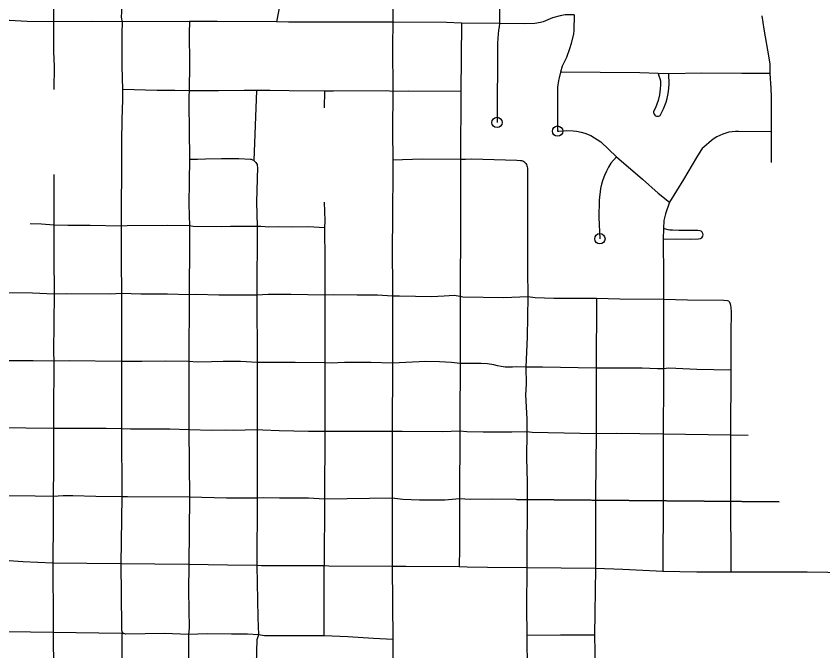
# Model space of a CAD drawing. Extents: x -19 to 366, y -4 to 359.
# Drawn here: x 149.541 to 150.28, y 189.364 to 189.945 of the extents above; entities that cross this region are included whole.
import ezdxf

# ---------------------------------------------------------------- set-up
doc = ezdxf.new("R2010")
doc.units = 0
doc.layers.add('R_Striping', color=7, linetype='Continuous')
doc.layers.add('Sheet Fence', color=7, linetype='Continuous')

msp = doc.modelspace()

# ---------------------------------------------------------------- linework, layer by layer
at = {"layer": 'R_Striping'}
for points in [[(149.5755, 190.06131), (149.57529, 190.04834), (149.575, 190.00033), (149.57495, 189.99316), (149.575, 189.94006)], [(149.5755, 190.06131), (149.63682, 190.06143), (149.63729, 190.00091), (149.63726, 189.99714), (149.63709, 189.96573), (149.63724, 189.94897), (149.63715, 189.94477), (149.63733, 189.94263), (149.63783, 189.94009)], [(149.98363, 189.99734), (149.98373, 189.93842)], [(149.78559, 189.97502), (149.78336, 189.96084), (149.77937, 189.93999)], [(149.88622, 189.97362), (149.8864, 189.9637), (149.88601, 189.95349), (149.88586, 189.93965)], [(149.575, 189.94006), (149.55105, 189.94047), (149.53988, 189.94086), (149.53485, 189.94125), (149.52459, 189.94125), (149.51395, 189.9409)], [(149.575, 189.94006), (149.57494, 189.93337), (149.57521, 189.91246), (149.57553, 189.89936), (149.57546, 189.87804)], [(149.63783, 189.94009), (149.61116, 189.94029), (149.575, 189.94006)], [(149.63783, 189.94009), (149.63768, 189.92929), (149.63767, 189.89952), (149.6382, 189.87789)], [(149.69971, 189.94038), (149.63783, 189.94009)], [(149.69971, 189.94038), (149.69942, 189.92956), (149.69963, 189.90171), (149.69934, 189.87675)], [(149.77937, 189.93999), (149.72514, 189.9404), (149.69971, 189.94038)], [(149.88586, 189.93965), (149.82819, 189.93972), (149.79022, 189.93977), (149.77937, 189.93999)], [(150.05208, 189.94636), (150.04767, 189.94655), (150.04379, 189.94642), (150.03927, 189.94558), (150.03234, 189.94359), (150.02375, 189.94008), (150.0211, 189.93932), (150.01589, 189.93853), (150.00688, 189.93815), (149.98373, 189.93842)], [(150.05208, 189.94636), (150.05166, 189.9321), (150.05136, 189.92917), (150.04943, 189.92032), (150.0479, 189.91518), (150.04491, 189.90743), (150.04117, 189.89927), (150.03963, 189.89379)], [(150.22386, 189.94559), (150.2257, 189.93326), (150.23045, 189.90719), (150.2312, 189.90122), (150.23138, 189.89273)], [(149.88586, 189.93965), (149.88557, 189.91767), (149.88591, 189.87635)], [(149.94888, 189.93897), (149.93518, 189.93937), (149.88586, 189.93965)], [(149.94888, 189.93897), (149.94829, 189.87629)], [(149.98373, 189.93842), (149.94888, 189.93897)], [(149.98373, 189.93842), (149.98344, 189.93538), (149.98282, 189.93239), (149.982, 189.92511), (149.98174, 189.92033), (149.98137, 189.84781)], [(150.03963, 189.89379), (150.03817, 189.88882), (150.03763, 189.88621), (150.03693, 189.88032), (150.03666, 189.87285), (150.03691, 189.8399), (150.03793, 189.83997)], [(150.12902, 189.8927), (150.11224, 189.89332), (150.03963, 189.89379)], [(150.12902, 189.8927), (150.12963, 189.89053), (150.13068, 189.88801), (150.13117, 189.88595), (150.13118, 189.88232), (150.13096, 189.8787), (150.13015, 189.87323), (150.12891, 189.86804), (150.12778, 189.86459), (150.12644, 189.86123), (150.12488, 189.85796), (150.12479, 189.85704), (150.12495, 189.85614), (150.12531, 189.8553), (150.12585, 189.85457), (150.12658, 189.854), (150.1274, 189.85361), (150.1283, 189.85345), (150.12923, 189.8535), (150.13009, 189.85378), (150.13088, 189.85426), (150.13248, 189.85719), (150.13393, 189.8602), (150.13519, 189.86329), (150.13627, 189.86645), (150.13717, 189.86967), (150.1379, 189.87293), (150.13845, 189.87623), (150.1388, 189.87955), (150.13896, 189.88289), (150.13891, 189.89252)], [(150.13891, 189.89252), (150.12902, 189.8927)], [(150.23138, 189.89273), (150.22027, 189.89283), (150.20555, 189.89261), (150.16904, 189.89288), (150.13891, 189.89252)], [(150.23138, 189.89273), (150.23236, 189.87921), (150.2326, 189.87101), (150.23251, 189.8391)], [(149.6382, 189.87789), (149.63819, 189.86884), (149.6377, 189.85035), (149.63746, 189.83049), (149.63742, 189.82089), (149.63716, 189.75279)], [(149.69934, 189.87675), (149.68621, 189.87715), (149.67, 189.87722), (149.6382, 189.87789)], [(149.69934, 189.87675), (149.69898, 189.87197), (149.6992, 189.85437), (149.69938, 189.8508), (149.69923, 189.84166), (149.69951, 189.8139)], [(149.76119, 189.87714), (149.74989, 189.87719), (149.72633, 189.87687), (149.71253, 189.87691), (149.69934, 189.87675)], [(149.76119, 189.87714), (149.75871, 189.81283)], [(149.82347, 189.8766), (149.79088, 189.87671), (149.77337, 189.87699), (149.76474, 189.87713), (149.76119, 189.87714)], [(149.82347, 189.8766), (149.82317, 189.86127)], [(149.88591, 189.87635), (149.87988, 189.8768), (149.83166, 189.87658), (149.82664, 189.87659), (149.82347, 189.8766)], [(149.88591, 189.87635), (149.88565, 189.83977), (149.88594, 189.81338)], [(149.94829, 189.87629), (149.90066, 189.87645), (149.88591, 189.87635)], [(149.94829, 189.87629), (149.94786, 189.81399)], [(150.03793, 189.83997), (150.04464, 189.84038), (150.05121, 189.8402), (150.05418, 189.83978), (150.05835, 189.83892), (150.06193, 189.83789), (150.06739, 189.83588), (150.07662, 189.83), (150.09097, 189.81643)], [(150.23251, 189.8391), (150.2027, 189.83967), (150.19974, 189.83961), (150.19679, 189.83933), (150.19387, 189.83883), (150.191, 189.83811), (150.18819, 189.83717), (150.18545, 189.83603), (150.18282, 189.83468), (150.1803, 189.83314), (150.17789, 189.83141), (150.1709, 189.82525), (150.16945, 189.82383), (150.1682, 189.82221), (150.16422, 189.81579), (150.15237, 189.7956), (150.13937, 189.77492)], [(150.23251, 189.8391), (150.23245, 189.81128)], [(149.75871, 189.81283), (149.75767, 189.81338), (149.75657, 189.81374), (149.75541, 189.8139), (149.74485, 189.81448), (149.72891, 189.8145), (149.71426, 189.81421), (149.70705, 189.81389), (149.69951, 189.8139)], [(149.94786, 189.81399), (149.91296, 189.81419), (149.88594, 189.81338)], [(150.09097, 189.81643), (150.08563, 189.81061), (150.08349, 189.80696), (150.08156, 189.8032), (150.07988, 189.79932), (150.07841, 189.79535), (150.07718, 189.7913), (150.07622, 189.78719), (150.07506, 189.77659), (150.07473, 189.76084), (150.0756, 189.74132)], [(150.09097, 189.81643), (150.11479, 189.79594), (150.12913, 189.78291), (150.13937, 189.77492)], [(149.69951, 189.8139), (149.69949, 189.79414), (149.69893, 189.77255), (149.6997, 189.75299)], [(149.75871, 189.81283), (149.75963, 189.81212), (149.76044, 189.81126), (149.76106, 189.81027), (149.76152, 189.80919), (149.76179, 189.80805), (149.76185, 189.80688), (149.7611, 189.77489), (149.76165, 189.7524)], [(149.88594, 189.81338), (149.88556, 189.75343), (149.88546, 189.73834), (149.8856, 189.68857)], [(149.94786, 189.81399), (149.94803, 189.76787), (149.948, 189.75763), (149.94777, 189.68841)], [(150.00775, 189.81017), (150.00699, 189.811), (150.00607, 189.81169), (150.00508, 189.81221), (150.004, 189.81256), (150.00289, 189.81273), (149.99952, 189.81294), (149.95789, 189.81417), (149.95236, 189.81393), (149.94786, 189.81399)], [(150.00775, 189.81017), (150.00839, 189.80923), (150.00885, 189.8082), (150.00912, 189.8071), (150.00922, 189.80597), (150.00931, 189.75647), (150.00939, 189.71246), (150.00956, 189.68789)], [(149.57523, 189.80012), (149.57529, 189.75379)], [(149.82312, 189.77492), (149.82361, 189.75774), (149.82324, 189.75122)], [(150.13937, 189.77492), (150.13583, 189.76396), (150.13421, 189.75795), (150.13405, 189.7508)], [(149.57529, 189.75379), (149.56397, 189.75454), (149.55359, 189.7548)], [(149.57529, 189.75379), (149.5753, 189.72496), (149.57555, 189.69052)], [(149.63716, 189.75279), (149.6087, 189.7534), (149.58814, 189.75345), (149.57529, 189.75379)], [(149.63716, 189.75279), (149.63691, 189.72066), (149.63746, 189.69124)], [(149.6997, 189.75299), (149.67932, 189.75333), (149.64255, 189.75308), (149.63716, 189.75279)], [(149.6997, 189.75299), (149.6998, 189.73781), (149.69929, 189.68984)], [(149.76165, 189.7524), (149.73732, 189.75251), (149.72899, 189.75233), (149.70301, 189.75247), (149.6997, 189.75299)], [(149.76165, 189.7524), (149.76138, 189.68954)], [(149.82324, 189.75122), (149.80879, 189.75208), (149.79319, 189.75202), (149.78098, 189.75221), (149.77227, 189.75199), (149.76905, 189.75204), (149.76515, 189.75245), (149.76165, 189.7524)], [(149.82324, 189.75122), (149.82364, 189.72133), (149.82357, 189.69667), (149.82354, 189.6897)], [(150.13405, 189.7508), (150.13371, 189.7408)], [(150.13371, 189.7408), (150.14554, 189.74119), (150.15827, 189.74079), (150.16589, 189.74108), (150.16772, 189.7415), (150.16891, 189.74214), (150.16996, 189.74354), (150.1702, 189.74476), (150.17004, 189.74618), (150.16946, 189.74744), (150.16847, 189.74825), (150.16756, 189.74862), (150.16537, 189.74882), (150.14803, 189.74884), (150.14206, 189.749), (150.13969, 189.74919), (150.13821, 189.74947), (150.13405, 189.7508)], [(150.13371, 189.7408), (150.13385, 189.70596), (150.13377, 189.68567)], [(149.57555, 189.69052), (149.55592, 189.69134), (149.5214, 189.69165), (149.51329, 189.69121)], [(149.57555, 189.69052), (149.57551, 189.66415), (149.57513, 189.63723), (149.57523, 189.62907)], [(149.63746, 189.69124), (149.62699, 189.69058), (149.58689, 189.69078), (149.57555, 189.69052)], [(149.63746, 189.69124), (149.63731, 189.6289)], [(149.69929, 189.68984), (149.67964, 189.69041), (149.65503, 189.6905), (149.63746, 189.69124)], [(149.69929, 189.68984), (149.69911, 189.62864)], [(149.76138, 189.68954), (149.72661, 189.68961), (149.70608, 189.69007), (149.69929, 189.68984)], [(149.82354, 189.6897), (149.79259, 189.69023), (149.77169, 189.69006), (149.76138, 189.68954)], [(149.76138, 189.68954), (149.7618, 189.62789)], [(149.8856, 189.68857), (149.87191, 189.68945), (149.85327, 189.68949), (149.83118, 189.68989), (149.82354, 189.6897)], [(149.82354, 189.6897), (149.82374, 189.66558), (149.82372, 189.6276)], [(149.8856, 189.68857), (149.88551, 189.62734)], [(149.94777, 189.68841), (149.94201, 189.68935), (149.9329, 189.6886), (149.92141, 189.68793), (149.90663, 189.68845), (149.89211, 189.68864), (149.8856, 189.68857)], [(149.94777, 189.68841), (149.9476, 189.62707)], [(150.00956, 189.68789), (149.9876, 189.68725), (149.95007, 189.68776), (149.94777, 189.68841)], [(150.00956, 189.68789), (150.00901, 189.65148), (150.00793, 189.62345)], [(150.07243, 189.68641), (150.0335, 189.68636), (150.01645, 189.68706), (150.00956, 189.68789)], [(150.07243, 189.68641), (150.07233, 189.62253)], [(150.13377, 189.68567), (150.0939, 189.68603), (150.07243, 189.68641)], [(150.13377, 189.68567), (150.13402, 189.62207)], [(150.19386, 189.68396), (150.1924, 189.68444), (150.18905, 189.68466), (150.15598, 189.68511), (150.13377, 189.68567)], [(150.19386, 189.68396), (150.19484, 189.68202), (150.1954, 189.67986), (150.19564, 189.67842), (150.19588, 189.67357), (150.19588, 189.66936), (150.19546, 189.65972), (150.19553, 189.62086)], [(149.57523, 189.62907), (149.5563, 189.62942), (149.53456, 189.6293), (149.51298, 189.62958)], [(149.63731, 189.6289), (149.5895, 189.62942), (149.57523, 189.62907)], [(149.57523, 189.62907), (149.57492, 189.58025), (149.575, 189.56725)], [(149.69911, 189.62864), (149.67804, 189.62919), (149.65607, 189.6288), (149.63731, 189.6289)], [(149.63731, 189.6289), (149.63746, 189.56695)], [(149.69911, 189.62864), (149.69901, 189.5662)], [(149.7618, 189.62789), (149.74633, 189.62867), (149.73054, 189.62871), (149.71993, 189.62859), (149.70682, 189.62816), (149.69911, 189.62864)], [(149.7618, 189.62789), (149.76158, 189.56622)], [(149.82372, 189.6276), (149.7964, 189.62794), (149.76746, 189.6278), (149.7618, 189.62789)], [(149.82372, 189.6276), (149.82363, 189.56475)], [(149.88551, 189.62734), (149.8658, 189.62771), (149.84162, 189.62773), (149.82934, 189.62724), (149.82372, 189.6276)], [(149.88551, 189.62734), (149.88533, 189.5646)], [(149.9476, 189.62707), (149.93969, 189.6278), (149.92868, 189.62849), (149.91617, 189.62863), (149.88551, 189.62734)], [(149.9476, 189.62707), (149.94745, 189.57639), (149.9473, 189.56501)], [(150.00793, 189.62345), (149.99915, 189.62396), (149.99571, 189.6236), (149.99223, 189.62349), (149.98874, 189.62364), (149.9853, 189.62405), (149.98187, 189.62471), (149.97852, 189.62562), (149.97274, 189.62669), (149.96675, 189.62708), (149.9476, 189.62707)], [(150.00793, 189.62345), (150.00815, 189.60836), (150.00754, 189.59782), (150.00878, 189.5762), (150.00863, 189.56432)], [(150.07233, 189.62253), (150.02302, 189.62349), (150.00793, 189.62345)], [(150.07233, 189.62253), (150.07214, 189.59895), (150.07209, 189.56241)], [(150.13402, 189.62207), (150.12838, 189.62211), (150.11448, 189.62262), (150.09553, 189.62277), (150.07233, 189.62253)], [(150.13402, 189.62207), (150.13402, 189.61175), (150.13351, 189.5622)], [(150.19553, 189.62086), (150.16435, 189.62154), (150.13874, 189.62255), (150.13402, 189.62207)], [(150.19553, 189.62086), (150.1953, 189.56123)], [(149.575, 189.56725), (149.52406, 189.56789), (149.51283, 189.56786)], [(149.575, 189.56725), (149.57508, 189.53215), (149.57468, 189.50503)], [(149.63746, 189.56695), (149.62345, 189.56744), (149.575, 189.56725)], [(149.63746, 189.56695), (149.63776, 189.50464)], [(149.69901, 189.5662), (149.68161, 189.56679), (149.66299, 189.56681), (149.64564, 189.56663), (149.63746, 189.56695)], [(149.76158, 189.56622), (149.73981, 189.56557), (149.7328, 189.56572), (149.72006, 189.56563), (149.69901, 189.5662)], [(149.69901, 189.5662), (149.69967, 189.50447)], [(149.76158, 189.56622), (149.76163, 189.5036)], [(149.82363, 189.56475), (149.8086, 189.5645), (149.78182, 189.56514), (149.76695, 189.56579), (149.76158, 189.56622)], [(149.82363, 189.56475), (149.82322, 189.50248)], [(149.88533, 189.5646), (149.83337, 189.56456), (149.82363, 189.56475)], [(149.88533, 189.5646), (149.88524, 189.50354)], [(149.9473, 189.56501), (149.93147, 189.56437), (149.89463, 189.56469), (149.88533, 189.5646)], [(149.9473, 189.56501), (149.94714, 189.50284)], [(150.00863, 189.56432), (149.99484, 189.56397), (149.96876, 189.56407), (149.95385, 189.56442), (149.9473, 189.56501)], [(150.00863, 189.56432), (150.00851, 189.54005), (150.00893, 189.51863), (150.00892, 189.51034), (150.00864, 189.4398)], [(150.07209, 189.56241), (150.01346, 189.56373), (150.00863, 189.56432)], [(150.07209, 189.56241), (150.07172, 189.50667), (150.07148, 189.47047), (150.07163, 189.44794), (150.07147, 189.43898)], [(150.13351, 189.5622), (150.09077, 189.56268), (150.07209, 189.56241)], [(150.13351, 189.5622), (150.13347, 189.50571), (150.13343, 189.43646)], [(150.1953, 189.56123), (150.13351, 189.5622)], [(150.1953, 189.56123), (150.19537, 189.50984), (150.19551, 189.43563)], [(150.21132, 189.5611), (150.1953, 189.56123)], [(149.57468, 189.50503), (149.55823, 189.50546), (149.52357, 189.50581), (149.51283, 189.50627)], [(149.57468, 189.50503), (149.57479, 189.48228), (149.57449, 189.44395)], [(149.63776, 189.50464), (149.61373, 189.50511), (149.59266, 189.50579), (149.58392, 189.50563), (149.57468, 189.50503)], [(149.63776, 189.50464), (149.63687, 189.44337)], [(149.69967, 189.50447), (149.64294, 189.50484), (149.63776, 189.50464)], [(149.69967, 189.50447), (149.69901, 189.44275)], [(149.76163, 189.5036), (149.73342, 189.50368), (149.69967, 189.50447)], [(149.82322, 189.50248), (149.80862, 189.50345), (149.7821, 189.50346), (149.76724, 189.50387), (149.76163, 189.5036)], [(149.76163, 189.5036), (149.76134, 189.44195)], [(149.82322, 189.50248), (149.82298, 189.44137)], [(149.88524, 189.50354), (149.82322, 189.50248)], [(149.88524, 189.50354), (149.88547, 189.44094)], [(149.94714, 189.50284), (149.93344, 189.50166), (149.91032, 189.50177), (149.89506, 189.50221), (149.88524, 189.50354)], [(149.94714, 189.50284), (149.94702, 189.45784), (149.94682, 189.44072)], [(149.99953, 189.50244), (150.23983, 189.5001), (149.99883, 189.5024), (149.97659, 189.50255), (149.95668, 189.50244), (149.94714, 189.50284)], [(149.57449, 189.44395), (149.54693, 189.44523), (149.53013, 189.44642), (149.51216, 189.44558)], [(149.57449, 189.44395), (149.57465, 189.38891), (149.57468, 189.38471), (149.57471, 189.38044)], [(149.63687, 189.44337), (149.57449, 189.44395)], [(149.63687, 189.44337), (149.63727, 189.38629), (149.63745, 189.38264), (149.63762, 189.38167), (149.63805, 189.38078), (149.63867, 189.38002), (149.63947, 189.37944)], [(149.69901, 189.44275), (149.63687, 189.44337)], [(149.69901, 189.44275), (149.69888, 189.41855), (149.69926, 189.38453), (149.69877, 189.37871)], [(149.76134, 189.44195), (149.73448, 189.44205), (149.69901, 189.44275)], [(149.76134, 189.44195), (149.76223, 189.39424), (149.76275, 189.37843)], [(149.82298, 189.44137), (149.76557, 189.44166), (149.76134, 189.44195)], [(149.82305, 189.37732), (149.82308, 189.38287), (149.82294, 189.38828), (149.82298, 189.44137)], [(149.88547, 189.44094), (149.82723, 189.44117), (149.82298, 189.44137)], [(149.88547, 189.44094), (149.88587, 189.37392)], [(149.94682, 189.44072), (149.89789, 189.44079), (149.88547, 189.44094)], [(150.00864, 189.4398), (149.97275, 189.44003), (149.9541, 189.44032), (149.94682, 189.44072)], [(150.00864, 189.4398), (150.00842, 189.40349), (150.00872, 189.37763)], [(150.07147, 189.43898), (150.00864, 189.4398)], [(150.07147, 189.43898), (150.07072, 189.37793)], [(150.13343, 189.43646), (150.09662, 189.43824), (150.07147, 189.43898)], [(150.19551, 189.43563), (150.16455, 189.43582), (150.13343, 189.43646)], [(150.46697, 189.43238), (150.3597, 189.43426), (150.26542, 189.43569), (150.19551, 189.43563)], [(149.57471, 189.38044), (149.51211, 189.38141)], [(149.57471, 189.38044), (149.57507, 189.34462), (149.57509, 189.31945)], [(149.63778, 189.37947), (149.57471, 189.38044)], [(149.63778, 189.37947), (149.63754, 189.31966)], [(149.63947, 189.37944), (149.63778, 189.37947)], [(149.69877, 189.37871), (149.67661, 189.37937), (149.64135, 189.37897), (149.64038, 189.37908), (149.63947, 189.37944)], [(149.76275, 189.37843), (149.75265, 189.37875), (149.7381, 189.37896), (149.71583, 189.3791), (149.69877, 189.37871)], [(149.69877, 189.37871), (149.69909, 189.32825), (149.69935, 189.322), (149.6995, 189.3211), (149.7001, 189.3198)], [(149.76275, 189.37843), (149.76126, 189.37356), (149.75967, 189.31889)], [(149.82305, 189.37732), (149.76825, 189.37732), (149.76275, 189.37843)], [(149.88587, 189.37392), (149.86834, 189.37482), (149.84477, 189.37646), (149.82305, 189.37732)], [(149.88587, 189.37392), (149.88557, 189.31574)], [(150.07072, 189.37793), (150.06245, 189.37788), (150.03957, 189.37786), (150.00872, 189.37763)], [(150.00872, 189.37763), (150.0092, 189.31417)], [(150.07072, 189.37793), (150.07096, 189.36264), (150.07108, 189.32546), (150.07085, 189.31404)]]:
    msp.add_lwpolyline(points, dxfattribs=at)
for centre in [(149.98137, 189.84781), (150.03691, 189.8399), (150.0756, 189.74132)]:
    msp.add_circle(centre, 0.00473, dxfattribs=at)
at = {"layer": 'Sheet Fence'}
for points in [[(154.11585, 1.87092), (153.9063, 10.48743), (153.69602, 19.10409), (153.48501, 27.72087), (153.27327, 36.3378), (153.0608, 44.95486), (152.84759, 53.57206), (152.63366, 62.1894), (152.419, 70.80688), (152.20362, 79.42449), (151.98751, 88.04225), (151.77068, 96.66014), (151.55312, 105.27817), (151.33484, 113.89634), (151.11584, 122.51465), (150.89612, 131.13311), (150.67568, 139.7517), (150.45452, 148.37043), (150.23264, 156.98931), (150.01005, 165.60832), (149.78674, 174.22748), (149.56272, 182.84677), (149.33799, 191.46621), (149.11254, 200.0858), (148.88638, 208.70552), (148.65952, 217.32539), (148.43194, 225.9454), (148.20366, 234.56555), (147.97466, 243.18584), (147.74497, 251.80628), (147.51457, 260.42687), (147.28346, 269.04759), (147.05165, 277.66846), (146.81914, 286.28948), (146.58593, 294.91064), (146.35202, 303.53194), (146.11742, 312.15339), (145.88211, 320.77499), (145.64611, 329.39673), (145.40941, 338.01861), (145.17202, 346.64065)], [(0, 189.51617), (7.11214, 189.52059), (14.22427, 189.53386), (21.33637, 189.55597), (28.44845, 189.58693), (35.56048, 189.62672), (42.67245, 189.67537), (49.78436, 189.73285), (56.89619, 189.79918), (64.00793, 189.87436), (71.11958, 189.95838), (78.23111, 190.05124), (85.34253, 190.15294), (92.45381, 190.26349), (99.56495, 190.38288), (106.67593, 190.51112), (113.78675, 190.6482), (120.89739, 190.79412), (128.00785, 190.94888), (135.11811, 191.11248), (142.22816, 191.28493), (149.33799, 191.46621), (156.44759, 191.65634), (163.55694, 191.85531), (170.66605, 192.06312), (177.77489, 192.27977), (184.88345, 192.50526), (191.99173, 192.73959), (199.09971, 192.98276), (206.20739, 193.23477), (213.31474, 193.49561), (220.42177, 193.7653), (227.52845, 194.04382), (234.63479, 194.33118), (241.74076, 194.62738), (248.84635, 194.93241), (255.95157, 195.24628), (263.05638, 195.56898), (270.16079, 195.90052), (277.26478, 196.24089), (284.36834, 196.5901), (291.47147, 196.94814), (298.57414, 197.31501), (305.67635, 197.69072), (312.77809, 198.07525), (319.87934, 198.46862), (326.9801, 198.87082), (334.08035, 199.28185), (341.18009, 199.7017)], [(0, 180.89994), (7.12284, 180.90436), (14.24566, 180.9176), (21.36847, 180.93968), (28.49124, 180.97058), (35.61397, 181.01031), (42.73664, 181.05888), (49.85925, 181.11627), (56.98178, 181.18249), (64.10422, 181.25754), (71.22656, 181.34142), (78.3488, 181.43413), (85.47091, 181.53567), (92.5929, 181.64603), (99.71474, 181.76523), (106.83643, 181.89325), (113.95795, 182.0301), (121.0793, 182.17578), (128.20046, 182.33029), (135.32143, 182.49362), (142.44218, 182.66579), (149.56272, 182.84677), (156.68303, 183.03659), (163.8031, 183.23523), (170.92291, 183.4427), (178.04247, 183.65899), (185.16175, 183.88411), (192.28074, 184.11805), (199.39944, 184.36082), (206.51784, 184.61242), (213.63591, 184.87283), (220.75366, 185.14207), (227.87107, 185.42014), (234.98813, 185.70702), (242.10483, 186.00273), (249.22115, 186.30726), (256.33709, 186.62061), (263.45264, 186.94279), (270.56779, 187.27378), (277.68251, 187.61359), (284.79682, 187.96222), (291.91068, 188.31967), (299.02409, 188.68594), (306.13705, 189.06103), (313.24954, 189.44494), (320.36154, 189.83766), (327.47305, 190.23919), (334.58406, 190.64954), (341.69455, 191.06871)]]:
    msp.add_spline(points, degree=3, dxfattribs=at)

doc.saveas('drawing.dxf')
